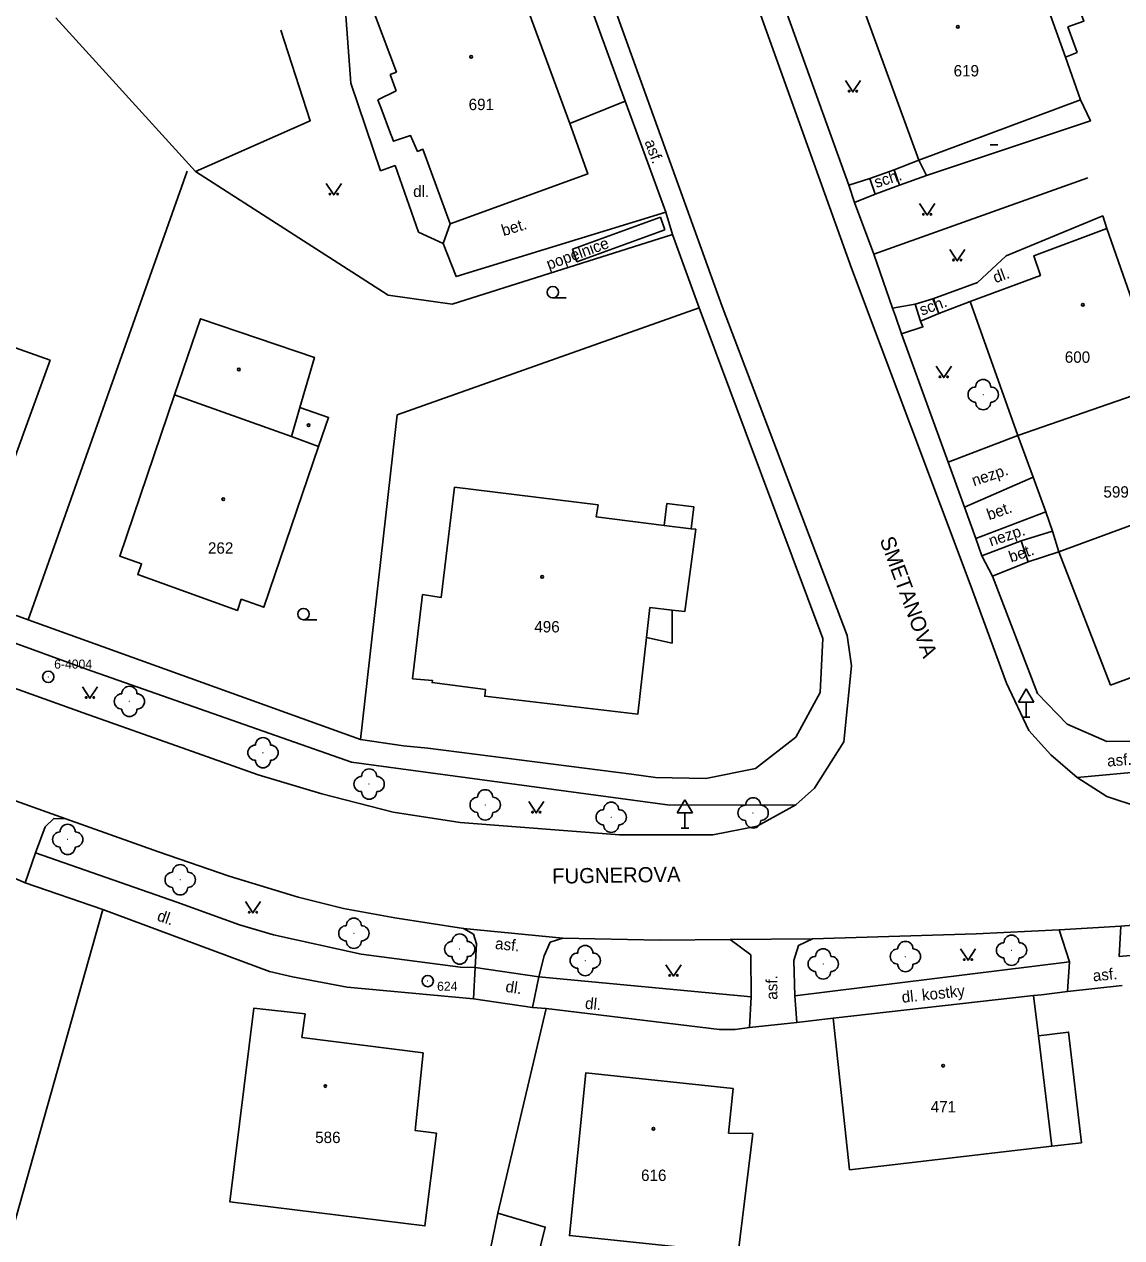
# Model space of a CAD drawing. Extents: x -794191 to -788944, y -1117087 to -1105044.
# Drawn here: x -792059.7 to -791987.3, y -1110120.9 to -1110040.9 of the extents above; entities that cross this region are included whole.
import ezdxf

# ---------------------------------------------------------------- set-up
doc = ezdxf.new("R2010")
doc.units = 0
for name, color, linetype in [('Doplněk polohopisu', 7, 'Continuous'), ('Doplňkové značky', 7, 'Continuous'), ('Hranice - ploty_ zdi', 7, 'Continuous'), ('Komunikace', 7, 'Continuous'), ('Názvy ulic_ silnic_ žel_', 7, 'Continuous'), ('Pomocné popisy', 7, 'Continuous'), ('Popisy budov', 7, 'Continuous'), ('Stavební objekty', 7, 'Continuous'), ('temporary_level_1', 7, 'Continuous'), ('Zeleň', 7, 'Continuous'), ('Značky druhů budov', 7, 'Continuous'), ('Značky druhů pozemků', 7, 'Continuous'), ('Čísla popisná', 7, 'Continuous')]:
    doc.layers.add(name, color=color, linetype=linetype)

msp = doc.modelspace()

# ---------------------------------------------------------------- linework, layer by layer
at = {"layer": 'Doplněk polohopisu'}
for p, q in [((-792038.57, -1110039.44), (-792038.16, -1110044.77)), ((-792038.16, -1110044.77), (-792036.22, -1110050.55)), ((-792023.73, -1110047.44), (-792020.08, -1110045.96)), ((-792036.22, -1110050.55), (-792035.24, -1110050.21)), ((-792035.24, -1110050.21), (-792033.71, -1110054.6)), ((-792001.98, -1110051.5), (-792000.21, -1110050.87)), ((-792004.95, -1110052.64), (-792003.6, -1110052.1)), ((-792032.08, -1110055.35), (-792031.61, -1110054.06)), ((-792033.71, -1110054.6), (-792032.08, -1110055.35)), ((-791999.39, -1110059.97), (-791997.33, -1110059.17)), ((-792000.96, -1110059.34), (-792002.44, -1110059.6)), ((-791997.71, -1110072.73), (-791993.17, -1110070.76)), ((-791992.35, -1110073.05), (-791996.96, -1110074.8)), ((-791993.96, -1110074.95), (-791991.89, -1110074.32)), ((-792055.6, -1110083.42), (-792066.76, -1110079.33)), ((-792038.13, -1110089.55), (-792055.6, -1110083.42)), ((-792017.13, -1110092.37), (-792038.13, -1110089.55)), ((-791974.09, -1110089.05), (-791990.27, -1110090.56)), ((-792008.82, -1110092.36), (-792017.13, -1110092.37)), ((-792057.76, -1110093.25), (-792058.32, -1110093.8)), ((-792056.96, -1110093.28), (-792057.76, -1110093.25)), ((-792058.32, -1110093.8), (-792058.96, -1110095.53)), ((-792058.96, -1110095.53), (-792059.64, -1110097.51)), ((-792058.96, -1110095.53), (-792049.65, -1110098.77)), ((-792049.65, -1110098.77), (-792045.52, -1110100.28)), ((-792045.52, -1110100.28), (-792043.26, -1110100.94)), ((-792030.07, -1110100.89), (-792030.75, -1110100.51)), ((-791991.47, -1110100.6), (-791990.78, -1110102.72)), ((-791987.5, -1110102.35), (-791987.39, -1110100.35)), ((-792043.26, -1110100.94), (-792037.48, -1110102.21)), ((-792029.88, -1110101.52), (-792030.07, -1110100.89)), ((-792029.98, -1110103.09), (-792029.88, -1110101.52)), ((-792025.03, -1110101.41), (-792025.43, -1110102.32)), ((-792024.19, -1110101.15), (-792025.03, -1110101.41)), ((-792011.8, -1110102.24), (-792013.15, -1110101.23)), ((-792008.65, -1110101.64), (-792008.95, -1110102.62)), ((-792007.72, -1110101.2), (-792008.65, -1110101.64)), ((-792037.48, -1110102.21), (-792030.93, -1110103.06)), ((-792025.43, -1110102.32), (-792025.77, -1110103.69)), ((-792011.76, -1110105.02), (-792011.8, -1110102.24)), ((-791982.32, -1110101.93), (-791987.5, -1110102.35)), ((-792030.93, -1110103.06), (-792029.98, -1110103.09)), ((-792030.07, -1110105.16), (-792029.98, -1110103.09)), ((-792008.95, -1110102.62), (-792008.89, -1110104.95)), ((-792008.89, -1110104.95), (-791990.78, -1110102.72)), ((-791990.78, -1110102.72), (-791990.91, -1110104.67)), ((-792025.77, -1110103.69), (-792026.19, -1110105.72)), ((-792011.87, -1110107.04), (-792011.76, -1110105.02)), ((-792008.89, -1110104.95), (-792008.76, -1110106.7))]:
    msp.add_line(p, q, dxfattribs=at)
for points in [[(-792017.4, -1110053.27), (-792031.23, -1110057.53), (-792032.08, -1110055.35)], [(-791996.84, -1110057.91), (-791994.95, -1110056.17), (-791988.59, -1110053.53), (-791988.31, -1110054.36)], [(-792001.86, -1110061.31), (-792000.44, -1110060.85), (-792000.6, -1110060.47)], [(-792025.77, -1110103.69), (-792011.76, -1110105.02)]]:
    msp.add_lwpolyline(points, dxfattribs=at)
at = {"layer": 'Doplňkové značky'}
for p, q in [((-791993.64, -1110084.714), (-791994.14, -1110085.58)), ((-791993.64, -1110084.714), (-791993.14, -1110085.58)), ((-791994.14, -1110085.58), (-791993.14, -1110085.58)), ((-791993.64, -1110086.58), (-791993.64, -1110085.58)), ((-791993.89, -1110086.58), (-791993.39, -1110086.58)), ((-792016.14, -1110092.024), (-792016.64, -1110092.89)), ((-792016.14, -1110092.024), (-792015.64, -1110092.89)), ((-792016.64, -1110092.89), (-792015.64, -1110092.89)), ((-792016.14, -1110093.89), (-792016.14, -1110092.89)), ((-792016.39, -1110093.89), (-792015.89, -1110093.89))]:
    msp.add_line(p, q, dxfattribs=at)
at = {"layer": 'Hranice - ploty_ zdi'}
for p, q in [((-792017.4, -1110053.27), (-792018.91, -1110049.13)), ((-792002.33, -1110050.48), (-792000.71, -1110049.86)), ((-792048.97, -1110050.57), (-792059.44, -1110080.17)), ((-792002.33, -1110050.48), (-792003.95, -1110051.07)), ((-792016.96, -1110054.75), (-792017.4, -1110053.27)), ((-792015.19, -1110059.58), (-792016.96, -1110054.75)), ((-792002.44, -1110059.6), (-792003.68, -1110056.04)), ((-792015.19, -1110059.58), (-792035.12, -1110066.65)), ((-792007.05, -1110081.39), (-792015.19, -1110059.58)), ((-792002.44, -1110059.6), (-792002.25, -1110060.14)), ((-792001.86, -1110061.31), (-792002.25, -1110060.14)), ((-792001.86, -1110061.31), (-791998.77, -1110069.76)), ((-792035.12, -1110066.65), (-792037.54, -1110088.05)), ((-791994.18, -1110068.01), (-791998.77, -1110069.76)), ((-791998.77, -1110069.76), (-791997.71, -1110072.73)), ((-791997.71, -1110072.73), (-791996.96, -1110074.8)), ((-791996.96, -1110074.8), (-791996.55, -1110075.94)), ((-791995.86, -1110077.29), (-791996.55, -1110075.94)), ((-791995.86, -1110077.29), (-791992.88, -1110085.01)), ((-792062.74, -1110078.96), (-792059.44, -1110080.17)), ((-792059.44, -1110080.17), (-792037.54, -1110088.05)), ((-792007.21, -1110084.96), (-792007.05, -1110081.39)), ((-792008.82, -1110087.89), (-792007.21, -1110084.96)), ((-791992.88, -1110085.01), (-791990.93, -1110087.04)), ((-791990.93, -1110087.04), (-791988.32, -1110088.19)), ((-792037.54, -1110088.05), (-792034.7, -1110088.47)), ((-792011.48, -1110089.97), (-792008.82, -1110087.89)), ((-792034.7, -1110088.47), (-792033.09, -1110088.63)), ((-792033.09, -1110088.63), (-792019.66, -1110090.33)), ((-791988.32, -1110088.19), (-791985.55, -1110088.17)), ((-792019.66, -1110090.33), (-792018.07, -1110090.55)), ((-792014.75, -1110090.63), (-792011.48, -1110089.97)), ((-792018.07, -1110090.55), (-792014.75, -1110090.63)), ((-792062.96, -1110096.05), (-792059.64, -1110097.51)), ((-792063.13, -1110129.77), (-792054.52, -1110099.27)), ((-792043.53, -1110103.35), (-792042.02, -1110103.71)), ((-791993.15, -1110104.93), (-791992.62, -1110104.88)), ((-791990.91, -1110104.67), (-791992.62, -1110104.88)), ((-791987.31, -1110104.27), (-791990.91, -1110104.67)), ((-792030.07, -1110105.16), (-792026.19, -1110105.72)), ((-792028.48, -1110119.28), (-792025.28, -1110105.79)), ((-792006.36, -1110106.43), (-792008.76, -1110106.7))]:
    msp.add_line(p, q, dxfattribs=at)
for points in [[(-792018.91, -1110049.13), (-792020.08, -1110045.96), (-792026.52, -1110028.29)], [(-792057.63, -1110040.47), (-792048.42, -1110050.61), (-792047.51, -1110050.21)], [(-792009.4, -1110040.22), (-792005.33, -1110051.51), (-792003.95, -1110051.07)], [(-792042.79, -1110041.28), (-792040.85, -1110047.25), (-792047.51, -1110050.21)], [(-792048.42, -1110050.61), (-792035.71, -1110058.76), (-792031.49, -1110059.34), (-792016.96, -1110054.75)], [(-792003.95, -1110051.07), (-792003.6, -1110052.1), (-792001.98, -1110051.5), (-792002.33, -1110050.48)], [(-792003.68, -1110056.04), (-791998.7, -1110054.28), (-791989.57, -1110051.02)], [(-792003.68, -1110056.04), (-792004.95, -1110052.64), (-792005.33, -1110051.51)], [(-792000.96, -1110059.34), (-791999.8, -1110058.99), (-791996.84, -1110057.91)], [(-792000.96, -1110059.34), (-792000.6, -1110060.47), (-791999.39, -1110059.97), (-791999.8, -1110058.99)], [(-791996.55, -1110075.94), (-791993.96, -1110074.95), (-791993.5, -1110076.34)], [(-791991.48, -1110075.67), (-791993.5, -1110076.34), (-791995.86, -1110077.29)], [(-792043.53, -1110103.35), (-792054.52, -1110099.27), (-792059.64, -1110097.51)], [(-792030.07, -1110105.16), (-792038.42, -1110104.38), (-792042.02, -1110103.71)], [(-792012.82, -1110107.17), (-792013.85, -1110107.17), (-792025.28, -1110105.79), (-792026.19, -1110105.72)], [(-792012.82, -1110107.17), (-792011.87, -1110107.04), (-792008.76, -1110106.7)]]:
    msp.add_lwpolyline(points, dxfattribs=at)
at = {"layer": 'Komunikace'}
for p, q in [((-792013.69, -1110059.5), (-792033.95, -1110003.21)), ((-792005.15, -1110056.97), (-792016.56, -1110025.12)), ((-791997.34, -1110077.81), (-792005.15, -1110056.97)), ((-792005.44, -1110081.2), (-792013.69, -1110059.5)), ((-792061.74, -1110084.17), (-792055.81, -1110086.3)), ((-792055.81, -1110086.3), (-792048.99, -1110088.72)), ((-792048.99, -1110088.72), (-792044.28, -1110090.37)), ((-792044.28, -1110090.37), (-792040.07, -1110091.64)), ((-791990.27, -1110090.56), (-791988.32, -1110091.8)), ((-792062.35, -1110091.36), (-792056.96, -1110093.28)), ((-792040.07, -1110091.64), (-792035.37, -1110092.84)), ((-791988.32, -1110091.8), (-791986.19, -1110092.52)), ((-792035.37, -1110092.84), (-792030.97, -1110093.53)), ((-792011.37, -1110093.76), (-792008.82, -1110092.36)), ((-792050.85, -1110095.46), (-792056.96, -1110093.28)), ((-792030.97, -1110093.53), (-792020.46, -1110094.33)), ((-792020.46, -1110094.33), (-792014.3, -1110094.33)), ((-792014.3, -1110094.33), (-792011.37, -1110093.76)), ((-792046.2, -1110097.06), (-792050.85, -1110095.46)), ((-792041.64, -1110098.44), (-792046.2, -1110097.06)), ((-792038.66, -1110099.2), (-792041.64, -1110098.44)), ((-792035.27, -1110099.8), (-792038.66, -1110099.2)), ((-792030.75, -1110100.51), (-792035.27, -1110099.8)), ((-791987.39, -1110100.35), (-791982.35, -1110099.97)), ((-792030.75, -1110100.51), (-792024.19, -1110101.15)), ((-791996.93, -1110100.87), (-792007.72, -1110101.2)), ((-791991.47, -1110100.6), (-791996.93, -1110100.87)), ((-791987.39, -1110100.35), (-791991.47, -1110100.6)), ((-792017.79, -1110101.28), (-792024.19, -1110101.15)), ((-792013.15, -1110101.23), (-792017.79, -1110101.28)), ((-792013.15, -1110101.23), (-792007.72, -1110101.2)), ((-792025.77, -1110103.69), (-792029.98, -1110103.09))]:
    msp.add_line(p, q, dxfattribs=at)
for points in [[(-791997.34, -1110077.81), (-791994.94, -1110084.34), (-791993.46, -1110087.46), (-791992.02, -1110089.06), (-791990.27, -1110090.56)], [(-792008.82, -1110092.36), (-792007.6, -1110091.26), (-792005.67, -1110088.2), (-792005.15, -1110083.19), (-792005.44, -1110081.2)]]:
    msp.add_lwpolyline(points, dxfattribs=at)
at = {"layer": 'Stavební objekty'}
for p, q in [((-791994.04, -1110034.69), (-791991.04, -1110043.05)), ((-792035.15, -1110044.05), (-792036.98, -1110039.19)), ((-792000.71, -1110049.86), (-792004.82, -1110038.6)), ((-791990.27, -1110042.75), (-791990.88, -1110041.07)), ((-791991.04, -1110043.05), (-791990.27, -1110042.75)), ((-791991.04, -1110043.05), (-791990.05, -1110045.87)), ((-792035.58, -1110044.2), (-792035.15, -1110044.05)), ((-792035.19, -1110045.28), (-792035.58, -1110044.2)), ((-792036.38, -1110045.88), (-792035.19, -1110045.28)), ((-791990.05, -1110045.87), (-792000.71, -1110049.86)), ((-792023.56, -1110055.72), (-792017.75, -1110053.62)), ((-792017.46, -1110054.45), (-792017.75, -1110053.62)), ((-792023.27, -1110056.55), (-792017.46, -1110054.45)), ((-792023.27, -1110056.55), (-792023.56, -1110055.72)), ((-791994.18, -1110068.01), (-791984.68, -1110064.71)), ((-791991.48, -1110075.67), (-791981.81, -1110072.13)), ((-791988.08, -1110084.46), (-791991.48, -1110075.67)), ((-791983.44, -1110082.76), (-791988.08, -1110084.46)), ((-791992.83, -1110107.58), (-791993.15, -1110104.93)), ((-792005.29, -1110116.43), (-792006.36, -1110106.43)), ((-791991.95, -1110114.87), (-792005.29, -1110116.43))]:
    msp.add_line(p, q, dxfattribs=at)
for points in [[(-792027.94, -1110035.96), (-792023.73, -1110047.44), (-792022.55, -1110050.76), (-792031.61, -1110054.06), (-792033.42, -1110049.13), (-792033.77, -1110049.27), (-792034.23, -1110048.23), (-792035.35, -1110048.61), (-792035.61, -1110047.91), (-792036.12, -1110046.55), (-792036.38, -1110045.88)], [(-791987.34, -1110038.08), (-791990.39, -1110039.19), (-791989.84, -1110040.69), (-791990.88, -1110041.07)], [(-792000.71, -1110049.86), (-792000.21, -1110050.87), (-791989.4, -1110047.26), (-791990.05, -1110045.87)], [(-791988.31, -1110054.36), (-791993.14, -1110056.17), (-791992.7, -1110057.45), (-791997.33, -1110059.17), (-791994.18, -1110068.01), (-791993.17, -1110070.76), (-791992.35, -1110073.05), (-791991.89, -1110074.32), (-791991.48, -1110075.67)], [(-791981.81, -1110072.13), (-791982.66, -1110069.79), (-791984.68, -1110064.71), (-791988.31, -1110054.36)], [(-792058, -1110063.05), (-792067.66, -1110059.61), (-792069.6, -1110064.89)], [(-792041.53, -1110066.17), (-792040.57, -1110062.86), (-792048.08, -1110060.31), (-792049.79, -1110065.32)], [(-792069.6, -1110064.89), (-792069.33, -1110065), (-792071.1, -1110069.77), (-792061.65, -1110073.02), (-792058, -1110063.05)], [(-792040.3, -1110068.73), (-792039.64, -1110066.81), (-792041.53, -1110066.17), (-792042.09, -1110068.08)], [(-792031.33, -1110071.42), (-792032.22, -1110078.69), (-792033.44, -1110078.5), (-792034.1, -1110084.04), (-792032.79, -1110084.16), (-792032.81, -1110084.3), (-792029.29, -1110084.76), (-792029.34, -1110085.2), (-792019.25, -1110086.39), (-792018.68, -1110081.33), (-792016.97, -1110081.69)], [(-792017.51, -1110073.93), (-792021.99, -1110073.37), (-792021.86, -1110072.58), (-792031.33, -1110071.42)], [(-792017.33, -1110072.49), (-792017.51, -1110073.93), (-792015.73, -1110074.16)], [(-792016.98, -1110079.52), (-792016.14, -1110079.61), (-792015.43, -1110074.19), (-792015.73, -1110074.16), (-792015.55, -1110072.71), (-792017.33, -1110072.49)], [(-792016.97, -1110081.69), (-792016.98, -1110079.52), (-792018.45, -1110079.35), (-792018.68, -1110081.33)], [(-791993.15, -1110104.93), (-792006.36, -1110106.43)]]:
    msp.add_lwpolyline(points, dxfattribs=at)
for points in [[(-792049.79, -1110065.32), (-792053.41, -1110075.96), (-792051.97, -1110076.47), (-792052.22, -1110077.18), (-792045.65, -1110079.54), (-792045.4, -1110078.8), (-792043.91, -1110079.33), (-792040.3, -1110068.73), (-792042.09, -1110068.08)], [(-792041.41, -1110107.7), (-792041.18, -1110106.15), (-792044.57, -1110105.77), (-792046.15, -1110118.53), (-792033.28, -1110120.12), (-792032.53, -1110114), (-792033.93, -1110113.83), (-792033.4, -1110108.72)], [(-791992.83, -1110107.58), (-791990.84, -1110107.34), (-791989.99, -1110114.64), (-791991.95, -1110114.87)], [(-792012.95, -1110111.07), (-792022.68, -1110110.03), (-792023.76, -1110120.76), (-792012.62, -1110121.91), (-792011.67, -1110114.03), (-792013.26, -1110114)], [(-792028.48, -1110119.28), (-792025.35, -1110120.2), (-792027.33, -1110128.27), (-792030.16, -1110127.53)]]:
    msp.add_lwpolyline(points, close=True, dxfattribs=at)
at = {"layer": 'temporary_level_1'}
for centre, radius in [((-792058.12, -1110083.921), 0.375), ((-792058.12, -1110083.921), 0.0005), ((-792033.1, -1110103.98), 0.375), ((-792033.1, -1110103.98), 0.0005)]:
    msp.add_circle(centre, radius, dxfattribs=at)
at = {"layer": 'Zeleň'}
for centre in [(-791996.47, -1110065.31), (-792052.77, -1110085.54), (-792043.96, -1110088.92), (-792036.96, -1110090.99), (-792029.31, -1110092.36), (-792021, -1110093.18), (-792011.64, -1110092.89), (-792056.84, -1110094.64), (-792049.42, -1110097.3), (-792037.97, -1110100.83), (-792030.99, -1110101.87), (-792001.6, -1110102.36), (-791994.6, -1110101.95), (-792022.71, -1110102.63), (-792007.02, -1110102.85)]:
    msp.add_circle(centre, 0.0005, dxfattribs=at)
for centre, start, end in [((-791996.97, -1110065.31), 89.99999, 269.99999), ((-791996.47, -1110064.81), 0, 179.99999), ((-791995.97, -1110065.31), 270, 89.99999), ((-791996.47, -1110065.81), 179.99999, 359.99999), ((-792052.77, -1110085.04), 0, 179.99999), ((-792053.27, -1110085.54), 89.99999, 269.99999), ((-792052.27, -1110085.54), 270, 89.99999), ((-792052.77, -1110086.04), 179.99999, 359.99999), ((-792043.96, -1110088.42), 0, 179.99999), ((-792044.46, -1110088.92), 89.99999, 269.99999), ((-792043.46, -1110088.92), 270, 89.99999), ((-792043.96, -1110089.42), 179.99999, 359.99999), ((-792036.96, -1110090.49), 0, 179.99999), ((-792037.46, -1110090.99), 89.99999, 269.99999), ((-792036.46, -1110090.99), 270, 89.99999), ((-792036.96, -1110091.49), 179.99999, 359.99999), ((-792029.81, -1110092.36), 89.99999, 269.99999), ((-792029.31, -1110091.86), 0, 179.99999), ((-792028.81, -1110092.36), 270, 89.99999), ((-792011.64, -1110092.39), 0, 179.99999), ((-792029.31, -1110092.86), 179.99999, 359.99999), ((-792021.5, -1110093.18), 89.99999, 269.99999), ((-792021, -1110092.68), 0, 179.99999), ((-792020.5, -1110093.18), 270, 89.99999), ((-792012.14, -1110092.89), 89.99999, 269.99999), ((-792011.14, -1110092.89), 270, 89.99999), ((-792056.84, -1110094.14), 0, 179.99999), ((-792021, -1110093.68), 179.99999, 359.99999), ((-792011.64, -1110093.39), 179.99999, 359.99999), ((-792057.34, -1110094.64), 89.99999, 269.99999), ((-792056.34, -1110094.64), 270, 89.99999), ((-792056.84, -1110095.14), 179.99999, 359.99999), ((-792049.92, -1110097.3), 89.99999, 269.99999), ((-792049.42, -1110096.8), 0, 179.99999), ((-792048.92, -1110097.3), 270, 89.99999), ((-792049.42, -1110097.8), 179.99999, 359.99999), ((-792037.97, -1110100.33), 0, 179.99999), ((-792038.47, -1110100.83), 89.99999, 269.99999), ((-792037.47, -1110100.83), 270, 89.99999), ((-792030.99, -1110101.37), 0, 179.99999), ((-792037.97, -1110101.33), 179.99999, 359.99999), ((-792031.49, -1110101.87), 89.99999, 269.99999), ((-792030.49, -1110101.87), 270, 89.99999), ((-792022.71, -1110102.13), 0, 179.99999), ((-792001.6, -1110101.86), 0, 179.99999), ((-791995.1, -1110101.95), 89.99999, 269.99999), ((-791994.6, -1110101.45), 0, 179.99999), ((-791994.1, -1110101.95), 270, 89.99999), ((-792030.99, -1110102.37), 179.99999, 359.99999), ((-792023.21, -1110102.63), 89.99999, 269.99999), ((-792022.21, -1110102.63), 270, 89.99999), ((-792007.52, -1110102.85), 89.99999, 269.99999), ((-792007.02, -1110102.35), 0, 179.99999), ((-792006.52, -1110102.85), 270, 89.99999), ((-792002.1, -1110102.36), 89.99999, 269.99999), ((-792001.1, -1110102.36), 270, 89.99999), ((-791994.6, -1110102.45), 179.99999, 359.99999), ((-792022.71, -1110103.13), 179.99999, 359.99999), ((-792001.6, -1110102.86), 179.99999, 359.99999), ((-792007.02, -1110103.35), 179.99999, 359.99999)]:
    msp.add_arc(centre, 0.5, start, end, dxfattribs=at)
at = {"layer": 'Značky druhů budov'}
msp.add_line((-791996, -1110048.85), (-791995.5, -1110048.85), dxfattribs=at)
for centre in [(-791998.14, -1110041.06), (-792030.23, -1110043.04), (-791989.9, -1110059.39), (-792045.55, -1110063.65), (-792040.95, -1110067.32), (-792046.58, -1110072.21), (-792025.55, -1110077.33), (-791999.11, -1110109.56), (-792039.85, -1110110.9), (-792018.22, -1110113.72)]:
    msp.add_circle(centre, 0.0875, dxfattribs=at)
at = {"layer": 'Značky druhů pozemků'}
for p, q in [((-792024.85, -1110058.935), (-792023.975, -1110058.935)), ((-792041.29, -1110080.155), (-792040.415, -1110080.155))]:
    msp.add_line(p, q, dxfattribs=at)
for points in [[(-792005.56, -1110044.6), (-792005.06, -1110045.35), (-792004.56, -1110044.6)], [(-792039.79, -1110051.39), (-792039.29, -1110052.14), (-792038.79, -1110051.39)], [(-792000.66, -1110052.72), (-792000.16, -1110053.47), (-791999.66, -1110052.72)], [(-791998.68, -1110055.74), (-791998.18, -1110056.49), (-791997.68, -1110055.74)], [(-791999.57, -1110063.44), (-791999.07, -1110064.19), (-791998.57, -1110063.44)], [(-792055.87, -1110084.58), (-792055.37, -1110085.33), (-792054.87, -1110084.58)], [(-792026.44, -1110092.14), (-792025.94, -1110092.89), (-792025.44, -1110092.14)], [(-792045.12, -1110098.74), (-792044.62, -1110099.49), (-792044.12, -1110098.74)], [(-791997.97, -1110101.86), (-791997.47, -1110102.61), (-791996.97, -1110101.86)], [(-792017.39, -1110102.9), (-792016.89, -1110103.65), (-792016.39, -1110102.9)]]:
    msp.add_lwpolyline(points, dxfattribs=at)
for centre, radius in [((-792005.31, -1110045.3), 0.05), ((-792004.81, -1110045.3), 0.05), ((-792039.54, -1110052.09), 0.05), ((-792039.04, -1110052.09), 0.05), ((-792000.41, -1110053.42), 0.05), ((-791999.91, -1110053.42), 0.05), ((-791998.43, -1110056.44), 0.05), ((-791997.93, -1110056.44), 0.05), ((-792024.85, -1110058.56), 0.375), ((-791999.32, -1110064.14), 0.05), ((-791998.82, -1110064.14), 0.05), ((-792041.29, -1110079.78), 0.375), ((-792055.62, -1110085.28), 0.05), ((-792055.12, -1110085.28), 0.05), ((-792026.19, -1110092.84), 0.05), ((-792025.69, -1110092.84), 0.05), ((-792044.87, -1110099.44), 0.05), ((-792044.37, -1110099.44), 0.05), ((-791997.72, -1110102.56), 0.05), ((-791997.22, -1110102.56), 0.05), ((-792017.14, -1110103.6), 0.05), ((-792016.64, -1110103.6), 0.05)]:
    msp.add_circle(centre, radius, dxfattribs=at)

# ---------------------------------------------------------------- texts
at = {"layer": 'Názvy ulic_ silnic_ žel_'}
for s, rotation, p in [('SMETANOVA', 290.21147, (-792003.31, -1110074.88)), ('FUGNEROVA', 0.86513, (-792024.89, -1110097.56))]:
    msp.add_text(s, height=1, rotation=rotation, dxfattribs=at).set_placement(p)
at = {"layer": 'Pomocné popisy'}
for s, rotation, p in [('asf.', 290.22093, (-792018.81, -1110048.64)), ('sch.', 17.53576, (-792003.52, -1110051.69)), ('bet.', 17.133, (-792028.1, -1110054.87)), ('dl.', 20.50498, (-791995.66, -1110057.97)), ('sch.', 20.17065, (-792000.51, -1110060.11)), ('nezp.', 18.57235, (-791997.08, -1110071.36)), ('bet.', 19.19129, (-791996.08, -1110073.6)), ('nezp.', 18.57235, (-791995.96, -1110075.33)), ('bet.', 19.19129, (-791994.63, -1110076.39)), ('asf.', 4.51255, (-791988.27, -1110089.84)), ('dl.', 341.05308, (-792051, -1110099.97)), ('asf.', 353.85291, (-792028.684, -1110101.855)), ('asf.', 5.25296, (-791989.21, -1110104)), ('dl.', 351.72305, (-792028.005, -1110104.688)), ('asf.', 90, (-792010.04, -1110105.21)), ('dl. kostky', 6.10649, (-792001.804, -1110105.415)), ('dl.', 354.34719, (-792022.75, -1110105.8))]:
    msp.add_text(s, height=0.75, rotation=rotation, dxfattribs=at).set_placement(p)
msp.add_text('dl.', height=0.75, dxfattribs=at).set_placement((-792034.06, -1110052.28))
at = {"layer": 'Popisy budov'}
msp.add_text('popelnice', height=0.75, rotation=20.08437, dxfattribs=at).set_placement((-792025.11, -1110057.09))
at = {"layer": 'temporary_level_1'}
for s, p in [('6-4004', (-792057.73, -1110083.38)), ('624', (-792032.48, -1110104.62))]:
    msp.add_text(s, height=0.6, dxfattribs=at).set_placement(p)
at = {"layer": 'Čísla popisná'}
for s, p in [('619', (-791998.42, -1110044.33)), ('691', (-792030.4, -1110046.55)), ('600', (-791991.09, -1110063.21)), ('599', (-791988.54, -1110072.1)), ('262', (-792047.59, -1110075.8)), ('496', (-792026.07, -1110080.99)), ('471', (-791999.93, -1110112.64)), ('586', (-792040.52, -1110114.66)), ('616', (-792019.03, -1110117.16))]:
    msp.add_text(s, height=0.75, dxfattribs=at).set_placement(p)

doc.saveas('drawing.dxf')
